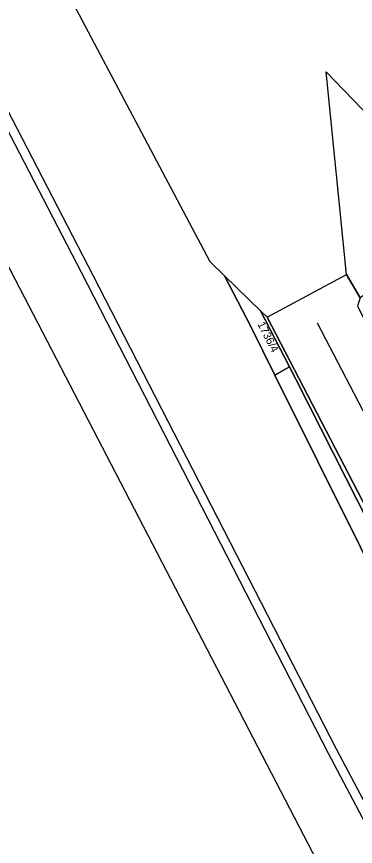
# Model space of a CAD drawing. Extents: x -263943 to -261149, y -1236934 to -1230686.
# Drawn here: x -263217.4 to -263132.8, y -1235384.4 to -1235177 of the extents above; entities that cross this region are included whole.
import ezdxf

# ---------------------------------------------------------------- set-up
doc = ezdxf.new("R2010")
doc.units = 0
for name, color, linetype in [('body_kn', 7, 'Continuous'), ('kladpar_druhypozemkov', 7, 'Continuous'), ('kladpar_hranice', 7, 'Continuous'), ('kladpar_parcelnecisla', 7, 'Continuous'), ('kladpar_plochy', 7, 'Continuous'), ('zappar_hrandruhpozemk', 7, 'Continuous'), ('zuob_linie', 7, 'Continuous'), ('zuob_plochy', 7, 'Continuous')]:
    doc.layers.add(name, color=color, linetype=linetype)

msp = doc.modelspace()

# ---------------------------------------------------------------- linework, layer by layer
at = {"layer": 'body_kn'}
for p, q in [((-263140.1, -1235190.83), (-263140.1, -1235190.83)), ((-263169.1, -1235238.18), (-263169.1, -1235238.18)), ((-263201.27, -1235240.88), (-263201.27, -1235240.88)), ((-263198.33, -1235241.62), (-263198.33, -1235241.62)), ((-263165.43, -1235241.78), (-263165.43, -1235241.78)), ((-263135, -1235241.46), (-263135, -1235241.46)), ((-263156.45, -1235250.58), (-263156.45, -1235250.58)), ((-263154.86, -1235252.14), (-263154.86, -1235252.14)), ((-263158.93, -1235254.47), (-263158.93, -1235254.47)), ((-263142.36, -1235253.53), (-263142.36, -1235253.53)), ((-263149.26, -1235264.52), (-263149.26, -1235264.52)), ((-263152.9, -1235266.59), (-263152.9, -1235266.59)), ((-263152.9, -1235266.59), (-263152.9, -1235266.59)), ((-263147.65, -1235267.64), (-263147.65, -1235267.64)), ((-263137.59, -1235360.04), (-263137.59, -1235360.04)), ((-263139.56, -1235361.1), (-263139.56, -1235361.1))]:
    msp.add_line(p, q, dxfattribs=at)
at = {"layer": 'kladpar_druhypozemkov'}
msp.add_line((-263157.62, -1235253.1), (-263157.62, -1235253.1), dxfattribs=at)
at = {"layer": 'kladpar_hranice'}
for points in [[(-263287.4, -1235108.1), (-263274.7, -1235099), (-263272.8, -1235097.5), (-263251.45, -1235080.64), (-263212.85, -1235155.54), (-263169.1, -1235238.18), (-263165.43, -1235241.78), (-263158.93, -1235254.47), (-263152.9, -1235266.59), (-263110.13, -1235352.59), (-263107.83, -1235359.18), (-263087.27, -1235399.41), (-263050.51, -1235471.42), (-263038.33, -1235495.28), (-263034.61, -1235502.57), (-263020.24, -1235539.53), (-263018.04, -1235545.99), (-263008.6, -1235543.86), (-263007.7, -1235552.87), (-262994.36, -1235576.33), (-262962.24, -1235644.69)], [(-262862.53, -1236240.1), (-262895.12, -1236037.24), (-262925.77, -1235846.85), (-262929.73, -1235828.25), (-262939.45, -1235789.51), (-262946.58, -1235769.15), (-262958.73, -1235737.77), (-262962.25, -1235729.74), (-262985.32, -1235684.29), (-263049.8, -1235562.15), (-263053.02, -1235556.09), (-263100.02, -1235467.82), (-263130.9, -1235410.32), (-263287.4, -1235108.1)], [(-263131.58, -1235247.32), (-263135, -1235241.46), (-263140.1, -1235190.83), (-263104.2, -1235228.03), (-263123.69, -1235241.63), (-263128.61, -1235245.2), (-263131.58, -1235247.32)], [(-263152.9, -1235266.59), (-263158.93, -1235254.47), (-263165.43, -1235241.78), (-263156.45, -1235250.58), (-263149.26, -1235264.52), (-263152.9, -1235266.59)], [(-263084.33, -1235386.02), (-263092.6, -1235370.67), (-263114.1, -1235330.65), (-263154.86, -1235252.14), (-263135, -1235241.46), (-263131.58, -1235247.32), (-263132.26, -1235249.27), (-263123.99, -1235266.41), (-263114.45, -1235287.03), (-263111.22, -1235285.16), (-263110.88, -1235284.9), (-263110.76, -1235285.15), (-263108.52, -1235292.62), (-263105.46, -1235299.71), (-263105.01, -1235300.75), (-263098.44, -1235313.33), (-263098.03, -1235314.13), (-263090.02, -1235328.16), (-263086.47, -1235334.72), (-263093.18, -1235342.76), (-263082.06, -1235341.9), (-263081.03, -1235347.24), (-263069.42, -1235372), (-263054.3, -1235404.13)], [(-263041.79, -1235466.37), (-263025.92, -1235496.03), (-263030.89, -1235499.77), (-263058.84, -1235445.87), (-263080.62, -1235404.51), (-263088.73, -1235388.15), (-263096.84, -1235372.8), (-263103.47, -1235359.28), (-263105.53, -1235350.52), (-263110.25, -1235341.59), (-263147.65, -1235267.64), (-263149.26, -1235264.52), (-263156.45, -1235250.58), (-263154.86, -1235252.14), (-263114.1, -1235330.65), (-263092.6, -1235370.67), (-263084.33, -1235386.02), (-263075.96, -1235402.38), (-263064.6, -1235424), (-263041.79, -1235466.37)], [(-263058.84, -1235445.87), (-263030.89, -1235499.77), (-263034.61, -1235502.57), (-263038.33, -1235495.28), (-263050.51, -1235471.42), (-263087.27, -1235399.41), (-263107.83, -1235359.18), (-263110.13, -1235352.59), (-263152.9, -1235266.59), (-263149.26, -1235264.52), (-263147.65, -1235267.64), (-263110.25, -1235341.59), (-263105.53, -1235350.52), (-263103.47, -1235359.28), (-263096.84, -1235372.8), (-263088.73, -1235388.15), (-263080.62, -1235404.51), (-263058.84, -1235445.87)]]:
    msp.add_lwpolyline(points, dxfattribs=at)
at = {"layer": 'kladpar_plochy'}
for points in [[(-262962.25, -1235729.74), (-262985.32, -1235684.29), (-263049.8, -1235562.15), (-263053.02, -1235556.09), (-263100.02, -1235467.82), (-263130.9, -1235410.32), (-263287.4, -1235108.1)], [(-263212.85, -1235155.54), (-263169.1, -1235238.18), (-263165.43, -1235241.78), (-263158.93, -1235254.47), (-263152.9, -1235266.59), (-263110.13, -1235352.59), (-263107.83, -1235359.18), (-263087.27, -1235399.41), (-263050.51, -1235471.42), (-263038.33, -1235495.28), (-263034.61, -1235502.57), (-263020.24, -1235539.53), (-263018.04, -1235545.99), (-263008.6, -1235543.86), (-263007.7, -1235552.87), (-262994.36, -1235576.33), (-262962.24, -1235644.69)], [(-263084.33, -1235386.02), (-263092.6, -1235370.67), (-263114.1, -1235330.65), (-263154.86, -1235252.14), (-263135, -1235241.46), (-263131.58, -1235247.32), (-263132.26, -1235249.27), (-263123.99, -1235266.41), (-263114.45, -1235287.03), (-263111.22, -1235285.16), (-263110.88, -1235284.9), (-263110.76, -1235285.15), (-263108.52, -1235292.62), (-263105.46, -1235299.71), (-263105.01, -1235300.75), (-263098.44, -1235313.33), (-263098.03, -1235314.13), (-263090.02, -1235328.16), (-263086.47, -1235334.72), (-263093.18, -1235342.76), (-263082.06, -1235341.9), (-263081.03, -1235347.24), (-263069.42, -1235372), (-263054.3, -1235404.13)]]:
    msp.add_lwpolyline(points, dxfattribs=at)
for points in [[(-263131.58, -1235247.32), (-263135, -1235241.46), (-263140.1, -1235190.83), (-263104.2, -1235228.03), (-263123.69, -1235241.63), (-263128.61, -1235245.2)], [(-263152.9, -1235266.59), (-263158.93, -1235254.47), (-263165.43, -1235241.78), (-263156.45, -1235250.58), (-263149.26, -1235264.52)], [(-263041.79, -1235466.37), (-263025.92, -1235496.03), (-263030.89, -1235499.77), (-263058.84, -1235445.87), (-263080.62, -1235404.51), (-263088.73, -1235388.15), (-263096.84, -1235372.8), (-263103.47, -1235359.28), (-263105.53, -1235350.52), (-263110.25, -1235341.59), (-263147.65, -1235267.64), (-263149.26, -1235264.52), (-263156.45, -1235250.58), (-263154.86, -1235252.14), (-263114.1, -1235330.65), (-263092.6, -1235370.67), (-263084.33, -1235386.02), (-263075.96, -1235402.38), (-263064.6, -1235424)], [(-263058.84, -1235445.87), (-263030.89, -1235499.77), (-263034.61, -1235502.57), (-263038.33, -1235495.28), (-263050.51, -1235471.42), (-263087.27, -1235399.41), (-263107.83, -1235359.18), (-263110.13, -1235352.59), (-263152.9, -1235266.59), (-263149.26, -1235264.52), (-263147.65, -1235267.64), (-263110.25, -1235341.59), (-263105.53, -1235350.52), (-263103.47, -1235359.28), (-263096.84, -1235372.8), (-263088.73, -1235388.15), (-263080.62, -1235404.51)]]:
    msp.add_lwpolyline(points, close=True, dxfattribs=at)
at = {"layer": 'zappar_hrandruhpozemk'}
msp.add_line((-263142.36, -1235253.53), (-263124.72, -1235287.55), dxfattribs=at)
for points in [[(-263274.7, -1235099), (-263201.27, -1235240.88), (-263139.56, -1235361.1), (-263089.37, -1235456.32), (-263051.89, -1235525.83)], [(-263272.8, -1235097.5), (-263198.33, -1235241.62), (-263137.59, -1235360.04), (-263087.44, -1235454.88), (-263072.28, -1235483.07), (-263059.54, -1235506.76)]]:
    msp.add_lwpolyline(points, dxfattribs=at)
at = {"layer": 'zuob_linie'}
msp.add_lwpolyline([(-262862.53, -1236240.1), (-262895.12, -1236037.24), (-262925.77, -1235846.85), (-262929.73, -1235828.25), (-262939.45, -1235789.51), (-262946.58, -1235769.15), (-262958.73, -1235737.77), (-262962.25, -1235729.74), (-262985.32, -1235684.29), (-263049.8, -1235562.15), (-263053.02, -1235556.09), (-263100.02, -1235467.82), (-263130.9, -1235410.32), (-263287.4, -1235108.1)], dxfattribs=at)
at = {"layer": 'zuob_plochy'}
msp.add_lwpolyline([(-262862.53, -1236240.1), (-262895.12, -1236037.24), (-262925.77, -1235846.85), (-262929.73, -1235828.25), (-262939.45, -1235789.51), (-262946.58, -1235769.15), (-262958.73, -1235737.77), (-262962.25, -1235729.74), (-262985.32, -1235684.29), (-263049.8, -1235562.15), (-263053.02, -1235556.09), (-263100.02, -1235467.82), (-263130.9, -1235410.32), (-263287.4, -1235108.1), (-263274.7, -1235099), (-263272.8, -1235097.5), (-263387.04, -1234882.34), (-263415.79, -1234834.88)], dxfattribs=at)

# ---------------------------------------------------------------- texts
at = {"layer": 'kladpar_parcelnecisla'}
msp.add_text('1736/4', height=2, rotation=297, dxfattribs=at).set_placement((-263157.31, -1235253.86))

doc.saveas('drawing.dxf')
